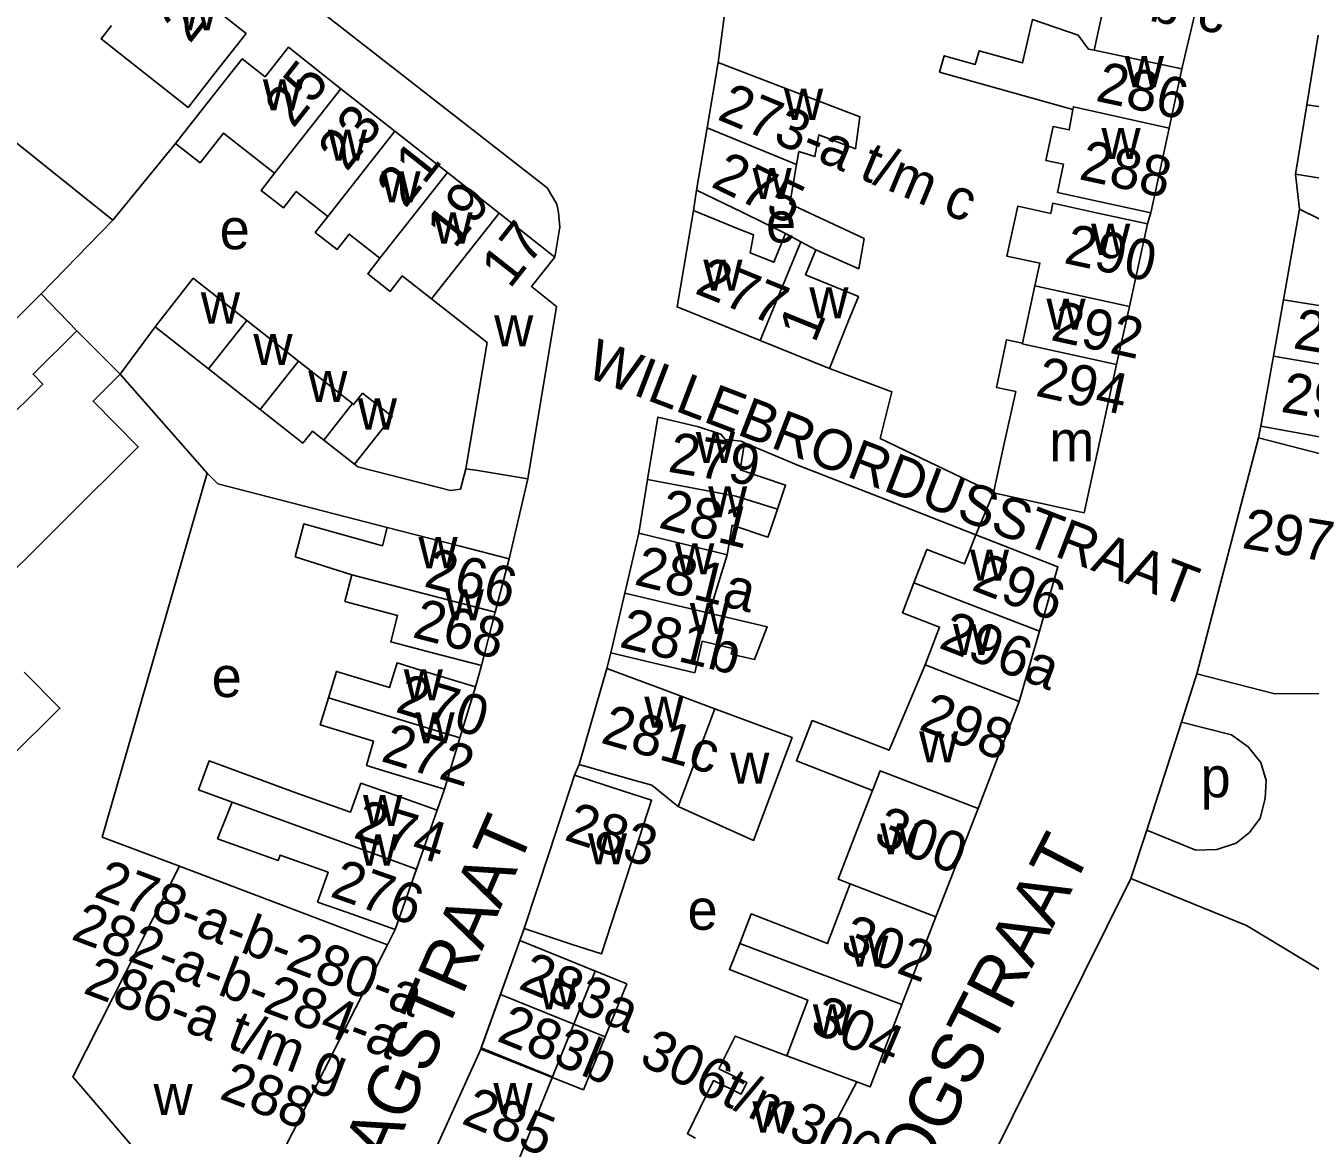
# Model space of a CAD drawing. Extents: x 159045 to 160918, y 380454 to 382516.
# Drawn here: x 160161.8 to 160288.7, y 381777.5 to 381887.1 of the extents above; entities that cross this region are included whole.
import ezdxf

# ---------------------------------------------------------------- set-up
doc = ezdxf.new("R2010")
doc.units = 0
for name, color, linetype in [('BLT_Basislijn', 7, 'Continuous'), ('BLT_Bebouwing', 7, 'Continuous'), ('BLT_Centroide', 7, 'Continuous'), ('BLT_Huisnummer', 7, 'Continuous'), ('BLT_Huisnummer_ tussenligend', 7, 'Continuous'), ('BLT_Huisnummer_reeks', 7, 'Continuous'), ('BLT_Huisnummer_zonder_bebouwing', 7, 'Continuous'), ('BLT_Onderverdeling_panden', 7, 'Continuous'), ('BLT_Plantopo', 7, 'Continuous'), ('BLT_Straatnaam', 7, 'Continuous'), ('BLT_Straatnaam_verkleind', 7, 'Continuous'), ('BLT_Vlakafsluiter', 7, 'Continuous')]:
    doc.layers.add(name, color=color, linetype=linetype)

msp = doc.modelspace()

# ---------------------------------------------------------------- linework, layer by layer
at = {"layer": 'BLT_Basislijn'}
for p, q in [((160230.2, 381883.5), (160232.22, 381899.35)), ((160170.41, 381867.95), (160149.4, 381884.7)), ((160170.41, 381867.95), (160176.59, 381875.51)), ((160287.21, 381872.49), (160287.62, 381869.03)), ((160227.75, 381868.88), (160228.04, 381870.89)), ((160272.58, 381867.57), (160272.91, 381868.67)), ((160170.41, 381867.95), (160163.31, 381860.65)), ((160166.85, 381857.01), (160163.31, 381860.65)), ((160171.11, 381852.71), (160174.57, 381857.4)), ((160179.71, 381842.95), (160171.11, 381852.71)), ((160283.79, 381847.6), (160283.57, 381846.42)), ((160211.38, 381842.37), (160209.53, 381834.48)), ((160246.74, 381840.36), (160255.62, 381836.84)), ((160219.57, 381825.21), (160219.2, 381823.65)), ((160206.81, 381823.96), (160206.21, 381821.85)), ((160215.99, 381813.13), (160216.44, 381814.16)), ((160202.43, 381809.67), (160203.14, 381811.75)), ((160249.32, 381759.36), (160270.96, 381802.92)), ((160198.28, 381797.89), (160197.54, 381796.36)), ((160211.03, 381797.96), (160210.61, 381796.79))]:
    msp.add_line(p, q, dxfattribs=at)
for points in [[(160214.06, 381864.29), (160214.56, 381867.24), (160214.4, 381868.68), (160214.24, 381869.53), (160213.29, 381871.12), (160187.36, 381891.37)], [(160148.93, 381846.32), (160162.77, 381860.09), (160163.31, 381860.65)], [(160241.17, 381853.28), (160247.35, 381850.98), (160246.2, 381846.38), (160257.38, 381841)], [(160232.8, 381845.95), (160238.11, 381843.69), (160246.74, 381840.36)], [(160205.27, 381843.39), (160204.72, 381841.37), (160203.76, 381841.24), (160194.61, 381843.57), (160194.25, 381843.82)], [(160176.98, 381804.12), (160169.35, 381807), (160179.71, 381842.95)], [(160179.71, 381842.95), (160180.77, 381841.88), (160197.49, 381837.59)], [(160275.94, 381818.36), (160277.48, 381823.12)], [(160272.52, 381807.69), (160275.94, 381818.36)], [(160275.94, 381818.36), (160280.9, 381817.09), (160282.55, 381815.92), (160283.8, 381814.38), (160284.3, 381812.59), (160284.2, 381810.82)], [(160284.2, 381810.82), (160283.71, 381808.86), (160282.66, 381807.44), (160281.34, 381806.39), (160279.45, 381805.79), (160277.38, 381805.7), (160272.52, 381807.69)], [(160270.96, 381802.92), (160272.52, 381807.69)], [(160289.68, 381793.86), (160282.38, 381798.26), (160270.96, 381802.92)]]:
    msp.add_lwpolyline(points, dxfattribs=at)
at = {"layer": 'BLT_Bebouwing'}
for p, q in [((160278.41, 381893.2), (160275.99, 381882.87)), ((160289.45, 381886.2), (160288.33, 381879.34)), ((160230.2, 381883.5), (160229.09, 381877.06)), ((160275.99, 381882.87), (160274.72, 381877.01)), ((160192.93, 381880.92), (160198.26, 381876.72)), ((160288.33, 381879.34), (160287.21, 381872.49)), ((160198.26, 381876.72), (160203.45, 381872.64)), ((160229.09, 381877.06), (160228.04, 381870.89)), ((160274.72, 381877.01), (160272.91, 381868.67)), ((160203.45, 381872.64), (160208.56, 381868.62)), ((160208.56, 381868.62), (160214.06, 381864.29)), ((160287.62, 381869.03), (160286.02, 381860.07)), ((160298.9, 381863.42), (160287.62, 381869.03)), ((160272.58, 381867.57), (160270.8, 381859.41)), ((160286.02, 381860.07), (160285.02, 381854.49)), ((160166.85, 381857.01), (160171.11, 381852.71)), ((160241.17, 381853.28), (160234.34, 381856.04)), ((160285.02, 381854.49), (160283.79, 381847.6)), ((160283.57, 381846.42), (160277.48, 381823.12)), ((160223.22, 381842.31), (160222.35, 381837.01)), ((160222.35, 381837.01), (160220.98, 381831.1)), ((160209.53, 381834.48), (160208.17, 381829.22)), ((160231.08, 381834.89), (160229.28, 381829.13)), ((160220.98, 381831.1), (160219.57, 381825.21)), ((160208.17, 381829.22), (160206.81, 381823.96)), ((160261.92, 381827.34), (160259.93, 381820.4)), ((160216.44, 381814.16), (160219.2, 381823.65)), ((160206.21, 381821.85), (160204.67, 381816.8)), ((160259.93, 381820.4), (160255.85, 381809.83)), ((160204.67, 381816.8), (160203.14, 381811.75)), ((160215.99, 381813.13), (160213.51, 381805.55)), ((160200.38, 381803.84), (160202.43, 381809.67)), ((160255.85, 381809.83), (160251.7, 381799.12)), ((160213.51, 381805.55), (160211.03, 381797.96)), ((160198.28, 381797.89), (160200.38, 381803.84)), ((160251.7, 381799.12), (160248.32, 381790.46)), ((160197.54, 381796.36), (160181.83, 381765.35)), ((160206.79, 381786.19), (160210.61, 381796.79)), ((160213.81, 381783.34), (160209.57, 381772.91)), ((160243.87, 381782.84), (160238.1, 381771.91))]:
    msp.add_line(p, q, dxfattribs=at)
for points in [[(160266.46, 381896.06), (160265.75, 381893.74), (160269.06, 381892.72), (160267.32, 381884.71)], [(160175.9, 381894.29), (160182.14, 381889.38), (160181.22, 381888.22), (160183.58, 381886.37)], [(160265.23, 381878.85), (160252.06, 381882.54), (160252.52, 381884.18), (160255.57, 381883.32), (160255.95, 381884.67), (160260.26, 381883.46), (160261.23, 381887.74), (160265.75, 381886.2), (160266.75, 381884.83), (160267.32, 381884.71)], [(160170.25, 381887.15), (160169.23, 381885.85), (160177.82, 381879.06), (160180.48, 381882.44), (160183.58, 381886.37)], [(160192.93, 381880.92), (160187.74, 381885.01), (160185.45, 381882.1), (160183.18, 381883.88), (160180.09, 381879.95), (160176.59, 381875.51)], [(160237.93, 381873.43), (160238.15, 381874.73), (160239.74, 381874.22), (160240.12, 381876.35), (160243.74, 381874.99), (160244.19, 381878.14), (160234.88, 381881.71), (160230.2, 381883.5)], [(160272.91, 381868.67), (160263.69, 381870.67), (160264.3, 381873.45), (160262.54, 381873.83), (160263.27, 381877.18), (160264.86, 381876.84), (160265.23, 381878.85)], [(160176.59, 381875.51), (160179.02, 381873.6), (160181.33, 381876.53), (160186.36, 381872.57)], [(160186.36, 381872.57), (160185.03, 381870.88), (160187.24, 381869.14), (160188.51, 381870.76), (160191.63, 381868.3)], [(160239.82, 381865), (160244.09, 381863.14), (160244.6, 381866.11), (160237.27, 381869.56), (160237.93, 381873.43)], [(160287.21, 381872.49), (160292.15, 381871.68), (160295.27, 381871.18)], [(160228.04, 381870.89), (160232.54, 381868.71), (160236.83, 381866.63)], [(160234.34, 381856.04), (160226.12, 381859.36), (160227.75, 381868.88)], [(160227.75, 381868.88), (160232.34, 381867.02), (160233.67, 381866.49), (160233.36, 381864.7), (160235.67, 381863.77), (160236.83, 381866.63)], [(160261.46, 381861.45), (160261.96, 381863.7), (160258.69, 381864.39), (160259.77, 381869.31), (160263.03, 381868.6), (160263.24, 381869.61), (160267.69, 381868.64), (160272.58, 381867.57)], [(160191.63, 381868.3), (160190.39, 381866.73), (160192.54, 381865.03), (160193.74, 381866.56), (160196.78, 381864.17)], [(160239.82, 381865), (160238.82, 381862.52), (160244.04, 381860.41), (160243.04, 381857.92), (160241.17, 381853.28)], [(160196.78, 381864.17), (160195.57, 381862.64), (160197.78, 381860.9), (160198.98, 381862.43), (160201.88, 381860.15)], [(160214.06, 381864.29), (160211.76, 381861.37), (160214.23, 381859.42), (160211.38, 381842.37)], [(160183.62, 381858.03), (160178.34, 381862.19), (160174.57, 381857.4)], [(160260.23, 381855.78), (160261.46, 381861.45)], [(160201.88, 381860.15), (160207.36, 381855.84), (160205.27, 381843.39)], [(160270.8, 381859.41), (160269.54, 381853.68)], [(160151.24, 381839.61), (160163.47, 381851.74), (160162.51, 381852.71), (160166.85, 381857.01)], [(160174.57, 381857.4), (160179.85, 381853.24)], [(160188.72, 381854.02), (160183.62, 381858.03)], [(160257.38, 381841), (160258.45, 381845.88), (160259.57, 381851), (160257.66, 381851.42), (160258.68, 381856.12), (160260.23, 381855.78)], [(160179.85, 381853.24), (160184.94, 381849.23)], [(160194.06, 381849.81), (160188.72, 381854.02)], [(160269.54, 381853.68), (160266.35, 381839.04), (160257.38, 381841)], [(160171.11, 381852.71), (160168.44, 381850.06), (160172.91, 381845.56), (160157.54, 381830.31)], [(160194.25, 381843.82), (160197.98, 381848.55), (160195.07, 381850.84), (160194.18, 381849.72), (160194.06, 381849.81)], [(160283.79, 381847.6), (160292.13, 381846.07), (160291.95, 381845.14), (160299.49, 381843.66), (160300.06, 381846.58), (160311.07, 381844.42), (160311.98, 381849.02), (160304.64, 381850.46)], [(160184.94, 381849.23), (160189.16, 381845.91), (160190.1, 381847.09), (160191.22, 381846.21)], [(160232.8, 381845.95), (160232.44, 381846.12), (160230.87, 381846.26), (160230.45, 381846.8), (160228.23, 381847.53), (160224.24, 381848.49), (160223.22, 381842.31)], [(160191.22, 381846.21), (160194.25, 381843.82)], [(160236.04, 381839.4), (160236.84, 381841.77), (160232.36, 381843.28), (160232.8, 381845.95)], [(160298.37, 381842.63), (160283.57, 381846.42)], [(160205.27, 381843.39), (160206.45, 381843.2), (160211.38, 381842.37)], [(160231.08, 381834.89), (160231.56, 381837.8), (160235.1, 381836.62), (160235.24, 381837.04), (160236.04, 381839.4)], [(160194, 381832.89), (160188.42, 381834.69), (160189.26, 381837.93), (160197.02, 381835.78), (160197.49, 381837.59)], [(160209.53, 381834.48), (160204.69, 381835.73), (160197.49, 381837.59)], [(160249.52, 381832.12), (160250.79, 381835.42), (160254.52, 381833.98), (160255.62, 381836.84)], [(160255.62, 381836.84), (160263.75, 381833.71), (160261.92, 381827.34)], [(160206.81, 381823.96), (160201.97, 381825.21), (160197.84, 381826.28), (160198.52, 381828.9), (160193.32, 381830.26), (160194, 381832.89)], [(160250.62, 381824.02), (160252.06, 381827.74), (160248.38, 381829.16), (160249.52, 381832.12)], [(160229.28, 381829.13), (160235.03, 381827.76), (160233.76, 381824.54), (160231.48, 381825.08), (160231.61, 381825.62), (160228.61, 381826.34), (160227.87, 381823.23)], [(160191.68, 381820.74), (160192.48, 381823.36), (160197.72, 381821.77), (160198.47, 381824.2), (160201.42, 381823.3), (160206.21, 381821.85)], [(160219.57, 381825.21), (160227.87, 381823.23)], [(160245.43, 381811.62), (160237.92, 381814.52), (160239.46, 381818.51), (160247.07, 381815.58), (160250.62, 381824.02)], [(160161.65, 381823.28), (160165.17, 381819.73), (160140.05, 381794.81)], [(160219.2, 381823.65), (160223.89, 381821.91), (160229.85, 381819.68)], [(160277.48, 381823.12), (160285.16, 381821.16), (160297.01, 381821.2)], [(160203.14, 381811.75), (160198.36, 381813.2), (160195.45, 381814.08), (160196.14, 381816.48), (160190.88, 381818.09), (160191.68, 381820.74)], [(160229.85, 381819.68), (160237.48, 381816.83), (160233.69, 381806.68), (160226.24, 381810.01)], [(160182.18, 381810.46), (160178.86, 381811.68), (160179.9, 381814.52), (160188.56, 381811.35), (160193.87, 381809.47), (160194.9, 381812.32), (160197.72, 381811.33), (160202.43, 381809.67)], [(160226.24, 381810.01), (160223.63, 381812.13), (160221.25, 381812.8), (160216.44, 381814.16)], [(160221.13, 381803.05), (160223.61, 381810.64), (160220.74, 381811.57), (160215.99, 381813.13)], [(160243.22, 381802.4), (160242.05, 381802.84), (160243.93, 381807.71), (160245.43, 381811.62)], [(160180.74, 381806.84), (160182.18, 381810.46)], [(160198.28, 381797.89), (160193.57, 381799.55), (160190.62, 381800.59), (160191.66, 381803.53), (160186.92, 381805.23), (160186.72, 381804.69), (160180.74, 381806.84)], [(160174.5, 381773.91), (160166.43, 381783.34), (160176.98, 381804.12)], [(160176.98, 381804.12), (160192.86, 381798.12), (160197.54, 381796.36)], [(160211.03, 381797.96), (160215.78, 381796.41), (160218.65, 381795.47), (160221.13, 381803.05)], [(160232.31, 381796.48), (160233.46, 381799.42), (160241, 381796.48), (160243.22, 381802.4)], [(160210.61, 381796.79), (160215.24, 381794.91), (160218.05, 381793.76), (160213.81, 381783.34)], [(160236.97, 381785.4), (160239.04, 381790.91), (160231.3, 381793.92), (160232.31, 381796.48)], [(160248.32, 381790.46), (160245.2, 381782.33), (160243.87, 381782.84)], [(160227.96, 381777.28), (160227.17, 381777.7), (160229.71, 381782.96), (160232.45, 381781.62), (160233.01, 381782.78), (160230.26, 381784.13), (160231.86, 381787.33), (160234.71, 381786.25), (160236.97, 381785.4)], [(160202.16, 381775.93), (160202.3, 381776.25), (160206.74, 381786.05), (160206.79, 381786.19)]]:
    msp.add_lwpolyline(points, dxfattribs=at)
at = {"layer": 'BLT_Onderverdeling_panden'}
for p, q in [((160267.32, 381884.71), (160275.99, 381882.87)), ((160186.36, 381872.57), (160192.93, 381880.92)), ((160296.4, 381878.15), (160288.33, 381879.34)), ((160191.63, 381868.3), (160198.26, 381876.72)), ((160237.93, 381873.43), (160229.09, 381877.06)), ((160196.78, 381864.17), (160203.45, 381872.64)), ((160201.88, 381860.15), (160208.56, 381868.62)), ((160236.83, 381866.63), (160238.34, 381865.81)), ((160234.34, 381856.04), (160238.34, 381865.81)), ((160238.34, 381865.81), (160239.82, 381865)), ((160261.46, 381861.45), (160270.8, 381859.41)), ((160179.85, 381853.24), (160183.62, 381858.03)), ((160285.02, 381854.49), (160293.45, 381853.04)), ((160184.94, 381849.23), (160188.72, 381854.02)), ((160191.22, 381846.21), (160194.06, 381849.81)), ((160208.17, 381829.22), (160194, 381832.89)), ((160249.52, 381832.12), (160261.92, 381827.34)), ((160220.98, 381831.1), (160229.28, 381829.13)), ((160259.93, 381820.4), (160250.62, 381824.02)), ((160204.67, 381816.8), (160191.68, 381820.74)), ((160226.24, 381810.01), (160229.85, 381819.68)), ((160182.18, 381810.46), (160200.38, 381803.84)), ((160243.22, 381802.4), (160251.7, 381799.12)), ((160248.32, 381790.46), (160232.31, 381796.48)), ((160213.81, 381783.34), (160206.79, 381786.19)), ((160236.97, 381785.4), (160243.87, 381782.84))]:
    msp.add_line(p, q, dxfattribs=at)
for points in [[(160274.72, 381877.01), (160265.28, 381879.14), (160265.23, 381878.85)], [(160286.02, 381860.07), (160296.97, 381858.33), (160295.41, 381855.02)], [(160260.23, 381855.78), (160260.21, 381855.72), (160269.54, 381853.68)], [(160223.22, 381842.31), (160231.93, 381840.66), (160236.04, 381839.4)], [(160222.35, 381837.01), (160227.21, 381835.83), (160231.08, 381834.89)], [(160245.43, 381811.62), (160246.18, 381813.55), (160255.85, 381809.83)]]:
    msp.add_lwpolyline(points, dxfattribs=at)
at = {"layer": 'BLT_Plantopo'}
for points in [[(160221.15, 381792.5), (160210.61, 381796.79), (160208.69, 381791.46), (160219.02, 381787.27)], [(160216.89, 381782.03), (160219.02, 381787.27), (160208.69, 381791.46), (160206.74, 381786.05)]]:
    msp.add_lwpolyline(points, close=True, dxfattribs=at)
at = {"layer": 'BLT_Vlakafsluiter'}
msp.add_line((160257.38, 381841), (160255.62, 381836.84), dxfattribs=at)

# ---------------------------------------------------------------- texts
at = {"layer": 'BLT_Centroide'}
for s, p in [('w', (160176.86, 381886.67)), ('w', (160270.34, 381881.06)), ('w', (160185.21, 381878.78)), ('w', (160236.69, 381877.84)), ('w', (160191.64, 381873.8)), ('w', (160268.04, 381873.97)), ('w', (160196.92, 381869.69)), ('w', (160233.58, 381870.03)), ('w', (160202.06, 381865.62)), ('e', (160234.91, 381865.72)), ('e', (160180.95, 381865.06)), ('w', (160267.02, 381864.5)), ('w', (160228.72, 381860.96)), ('w', (160179.09, 381857.72)), ('w', (160239.19, 381858.23)), ('w', (160262.61, 381857.12)), ('w', (160208.06, 381855.47)), ('w', (160184.28, 381853.62)), ('w', (160189.7, 381849.97)), ('w', (160194.59, 381847.25)), ('w', (160227.98, 381843.94)), ('m', (160262.89, 381844.12)), ('w', (160229.19, 381838.59)), ('w', (160200.59, 381833.56)), ('w', (160225.94, 381832.94)), ('w', (160255.05, 381832.33)), ('w', (160203.18, 381828.41)), ('w', (160227.38, 381827.06)), ('w', (160253.39, 381824.98)), ('e', (160180.16, 381820.83)), ('w', (160199.13, 381820.5)), ('w', (160222.89, 381817.8)), ('w', (160200.29, 381816.25)), ('w', (160250.03, 381814.39)), ('w', (160231.38, 381812.28)), ('p', (160277.83, 381810.93)), ('w', (160195.11, 381808.09)), ('w', (160246.19, 381805.3)), ('w', (160194.66, 381804.19)), ('w', (160217.31, 381804.3)), ('e', (160227.16, 381797.85)), ('w', (160243.13, 381794.2)), ('w', (160212.42, 381789.98)), ('w', (160239.54, 381787.42)), ('w', (160174.41, 381779.56)), ('w', (160207.98, 381779.64)), ('w', (160233.57, 381777.82))]:
    msp.add_text(s, height=4, dxfattribs=at).set_placement(p)
at = {"layer": 'BLT_Huisnummer'}
for s, rotation, p in [('27', 51.7874, (160177.99, 381885.28)), ('23', 51.7884, (160193.5, 381872.63)), ('288', 347.7537, (160265.71, 381872)), ('275', 334.183, (160229.35, 381871.29)), ('19', 51.7852, (160204.18, 381865.01)), ('17', 51.7852, (160209.6, 381861.06)), ('277', 338.0137, (160227.75, 381860.75)), ('292', 347.6911, (160262.92, 381856.11)), ('1', 68.005, (160239.75, 381855.7)), ('294', 347.6777, (160261.41, 381850.61)), ('295', 350.7486, (160285.66, 381849.02)), ('279', 350.6364, (160225.12, 381843.1)), ('281', 346.375, (160224.18, 381837.59)), ('297', 350.7486, (160281.82, 381835.57)), ('266', 345.4968, (160200.99, 381831.78)), ('281a', 346.375, (160221.77, 381831.97)), ('296', 338.9257, (160255.08, 381831.46)), ('281b', 346.375, (160220.3, 381825.81)), ('296a', 338.9222, (160251.84, 381825.74)), ('270', 343.1273, (160198.18, 381819.4)), ('298', 338.9226, (160249.88, 381817.69)), ('281c', 344.2183, (160218.46, 381816.34)), ('274', 343.1273, (160194.03, 381806.97)), ('283', 341.8948, (160214.86, 381806.76)), ('300', 338.9222, (160245.39, 381806.47)), ('276', 340.5985, (160191.72, 381801.17)), ('302', 339.4132, (160242.09, 381795.74)), ('304', 336.6615, (160239.1, 381787.86)), ('285', 337.8785, (160204.7, 381778.76))]:
    msp.add_text(s, height=4, rotation=rotation, dxfattribs=at).set_placement(p)
at = {"layer": 'BLT_Huisnummer_ tussenligend'}
for s, rotation, p in [('25', 51.7884, (160188.22, 381876.92)), ('286', 347.7572, (160267.36, 381879.74)), ('21', 51.7852, (160199.28, 381869)), ('290', 347.7537, (160264.22, 381863.72)), ('293', 350.7486, (160286.87, 381855.3)), ('268', 345.4968, (160199.86, 381826.77)), ('272', 343.1273, (160196.76, 381814.54))]:
    msp.add_text(s, height=4, rotation=rotation, dxfattribs=at).set_placement(p)
at = {"layer": 'BLT_Huisnummer_reeks'}
for s, rotation, p in [('284-a-b-c', 349.5605, (160257.44, 381890.45)), ('273-a t/m c', 337.4364, (160229.97, 381877.93)), ('278-a-b-280-a', 339.3092, (160168.4, 381801.16)), ('282-a-b-284-a', 339.3092, (160166.15, 381796.96)), ('286-a t/m g', 339.3138, (160167.34, 381791.64)), ('306t/m306e', 334.1493, (160222.23, 381784.64)), ('288', 339.3138, (160180.79, 381781.22))]:
    msp.add_text(s, height=4, rotation=rotation, dxfattribs=at).set_placement(p)
at = {"layer": 'BLT_Huisnummer_zonder_bebouwing'}
for s, p in [('283a', (160210.32, 381792.09)), ('283b', (160208.19, 381786.92))]:
    msp.add_text(s, height=4, rotation=337.8785, dxfattribs=at).set_placement(p)
at = {"layer": 'BLT_Straatnaam'}
for s, rotation, p in [('LAAGSTRAAT', 66.396, (160194.35, 381767.11)), ('HOOGSTRAAT', 62.7544, (160245.68, 381763.93))]:
    msp.add_text(s, height=5, rotation=rotation, dxfattribs=at).set_placement(p)
at = {"layer": 'BLT_Straatnaam_verkleind'}
msp.add_text('WILLEBRORDUSSTRAAT', height=4, rotation=339.0454, dxfattribs=at).set_placement((160216.92, 381852.55))

doc.saveas('drawing.dxf')
